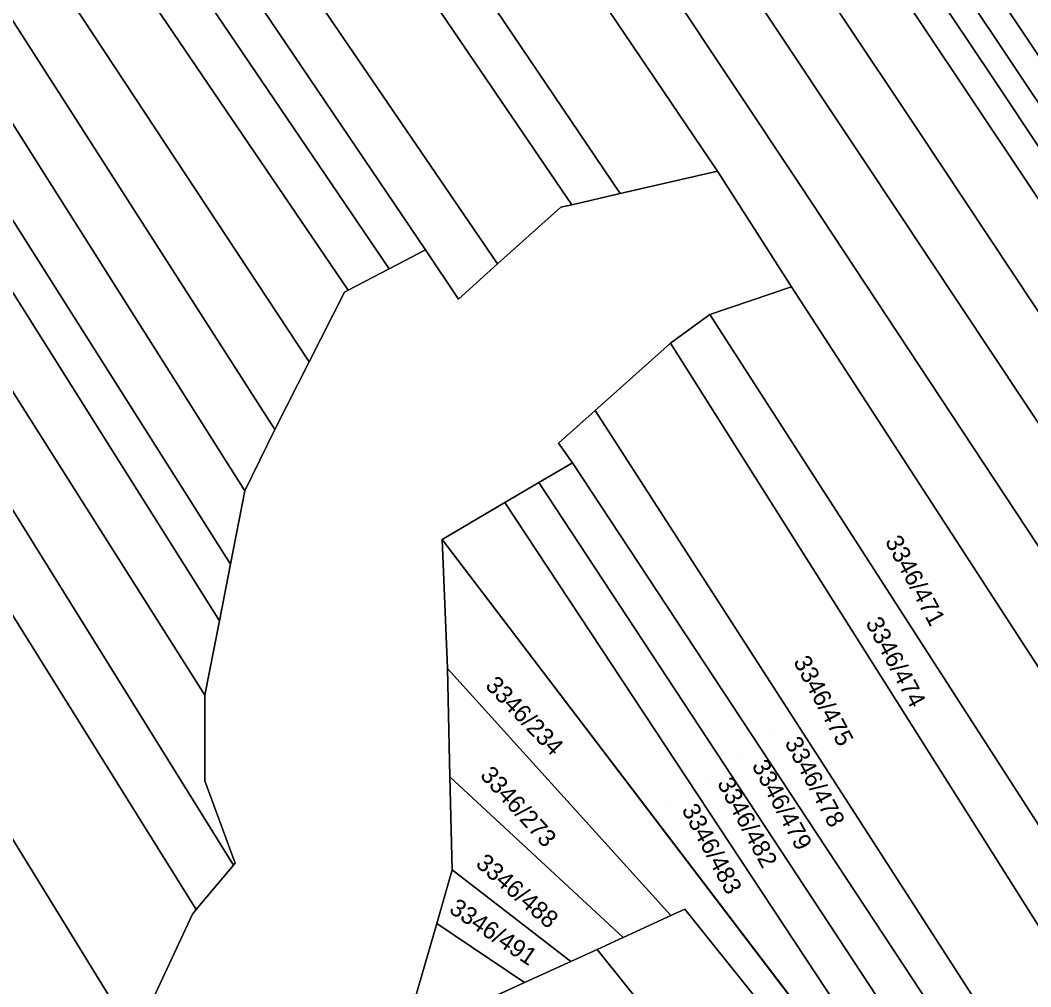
# Model space of a CAD drawing. Extents: x -262715 to -259381, y -1237238 to -1231182.
# Drawn here: x -261811.5 to -261696.4, y -1235008.9 to -1234898.8 of the extents above; entities that cross this region are included whole.
import ezdxf

# ---------------------------------------------------------------- set-up
doc = ezdxf.new("R2010")
doc.units = 0
for name, color, linetype in [('body_kn', 7, 'Continuous'), ('kladpar_druhypozemkov', 7, 'Continuous'), ('kladpar_hranice', 7, 'Continuous'), ('kladpar_parcelnecisla', 7, 'Continuous'), ('kladpar_plochy', 7, 'Continuous')]:
    doc.layers.add(name, color=color, linetype=linetype)

msp = doc.modelspace()

# ---------------------------------------------------------------- linework, layer by layer
at = {"layer": 'body_kn'}
for p, q in [((-261698.79, -1234903.42), (-261698.79, -1234903.42)), ((-261700.86, -1234905.29), (-261700.86, -1234905.29)), ((-261703.59, -1234907.21), (-261703.59, -1234907.21)), ((-261709.34, -1234911.29), (-261709.34, -1234911.29)), ((-261715.34, -1234914.99), (-261715.34, -1234914.99)), ((-261732.12, -1234916.04), (-261732.12, -1234916.04)), ((-261732.12, -1234916.04), (-261732.12, -1234916.04)), ((-261722.65, -1234917.76), (-261722.65, -1234917.76)), ((-261743.22, -1234918.59), (-261743.22, -1234918.59)), ((-261743.22, -1234918.59), (-261743.22, -1234918.59)), ((-261749.96, -1234920.14), (-261749.96, -1234920.14)), ((-261748.72, -1234919.86), (-261748.72, -1234919.86)), ((-261748.72, -1234919.86), (-261748.72, -1234919.86)), ((-261765.36, -1234924.98), (-261765.36, -1234924.98)), ((-261765.36, -1234924.98), (-261765.36, -1234924.98)), ((-261757.16, -1234926.59), (-261757.16, -1234926.59)), ((-261757.16, -1234926.59), (-261757.16, -1234926.59)), ((-261769.49, -1234927.15), (-261769.49, -1234927.15)), ((-261769.49, -1234927.15), (-261769.49, -1234927.15)), ((-261723.7, -1234929.2), (-261723.7, -1234929.2)), ((-261723.7, -1234929.2), (-261723.7, -1234929.2)), ((-261774.58, -1234929.82), (-261774.58, -1234929.82)), ((-261774.19, -1234929.61), (-261774.19, -1234929.61)), ((-261774.19, -1234929.61), (-261774.19, -1234929.61)), ((-261761.63, -1234930.6), (-261761.63, -1234930.6)), ((-261732.98, -1234932.38), (-261732.98, -1234932.38)), ((-261732.98, -1234932.38), (-261732.98, -1234932.38)), ((-261737.47, -1234935.63), (-261737.47, -1234935.63)), ((-261737.47, -1234935.63), (-261737.47, -1234935.63)), ((-261778.61, -1234937.76), (-261778.61, -1234937.76)), ((-261778.61, -1234937.76), (-261778.61, -1234937.76)), ((-261746.06, -1234943.3), (-261746.06, -1234943.3)), ((-261746.06, -1234943.3), (-261746.06, -1234943.3)), ((-261782.53, -1234945.47), (-261782.53, -1234945.47)), ((-261782.53, -1234945.47), (-261782.53, -1234945.47)), ((-261750.23, -1234947.03), (-261750.23, -1234947.03)), ((-261748.64, -1234949.27), (-261748.64, -1234949.27)), ((-261748.64, -1234949.27), (-261748.64, -1234949.27)), ((-261752.45, -1234951.51), (-261752.45, -1234951.51)), ((-261785.93, -1234952.44), (-261785.93, -1234952.44)), ((-261785.93, -1234952.44), (-261785.93, -1234952.44)), ((-261756.33, -1234953.79), (-261756.33, -1234953.79)), ((-261756.33, -1234953.79), (-261756.33, -1234953.79)), ((-261763.48, -1234957.99), (-261763.48, -1234957.99)), ((-261763.48, -1234957.99), (-261763.48, -1234957.99)), ((-261787.57, -1234960.82), (-261787.57, -1234960.82)), ((-261787.57, -1234960.82), (-261787.57, -1234960.82)), ((-261788.83, -1234967.27), (-261788.83, -1234967.27)), ((-261788.83, -1234967.27), (-261788.83, -1234967.27)), ((-261762.88, -1234972.68), (-261762.88, -1234972.68)), ((-261762.88, -1234972.68), (-261762.88, -1234972.68)), ((-261790.49, -1234975.72), (-261790.49, -1234975.72)), ((-261790.49, -1234975.72), (-261790.49, -1234975.72)), ((-261790.49, -1234985.49), (-261790.49, -1234985.49)), ((-261762.58, -1234985.04), (-261762.58, -1234985.04)), ((-261762.58, -1234985.04), (-261762.58, -1234985.04)), ((-261787.04, -1234994.87), (-261787.04, -1234994.87)), ((-261787.23, -1234995.1), (-261787.23, -1234995.1)), ((-261787.23, -1234995.1), (-261787.23, -1234995.1)), ((-261762.32, -1234995.64), (-261762.32, -1234995.64)), ((-261762.32, -1234995.64), (-261762.32, -1234995.64)), ((-261791.91, -1235000.68), (-261791.91, -1235000.68)), ((-261791.47, -1235000.16), (-261791.47, -1235000.16)), ((-261791.47, -1235000.16), (-261791.47, -1235000.16)), ((-261735.85, -1235000.1), (-261735.85, -1235000.1)), ((-261764.09, -1235001.72), (-261764.09, -1235001.72)), ((-261737.44, -1235000.83), (-261737.44, -1235000.83)), ((-261737.44, -1235000.83), (-261737.44, -1235000.83)), ((-261742.85, -1235003.32), (-261742.85, -1235003.32)), ((-261742.85, -1235003.32), (-261742.85, -1235003.32)), ((-261745.84, -1235004.69), (-261745.84, -1235004.69)), ((-261745.84, -1235004.69), (-261745.84, -1235004.69)), ((-261748.82, -1235006.05), (-261748.82, -1235006.05)), ((-261754.1, -1235008.47), (-261754.1, -1235008.47)), ((-261754.1, -1235008.47), (-261754.1, -1235008.47))]:
    msp.add_line(p, q, dxfattribs=at)
at = {"layer": 'kladpar_druhypozemkov'}
for p, q in [((-261708.38, -1234962.78), (-261708.38, -1234962.78)), ((-261710.76, -1234972.33), (-261710.76, -1234972.33)), ((-261719.11, -1234976.51), (-261719.11, -1234976.51)), ((-261752.1, -1234978.43), (-261752.1, -1234978.43)), ((-261725.96, -1234979.79), (-261725.96, -1234979.79)), ((-261729.84, -1234983.07), (-261729.84, -1234983.07)), ((-261733.11, -1234985.46), (-261733.11, -1234985.46)), ((-261737.88, -1234987.85), (-261737.88, -1234987.85)), ((-261752.92, -1234988.15), (-261752.92, -1234988.15)), ((-261754.45, -1234997.49), (-261754.45, -1234997.49)), ((-261756.05, -1235002.51), (-261756.05, -1235002.51))]:
    msp.add_line(p, q, dxfattribs=at)
at = {"layer": 'kladpar_hranice'}
for p, q in [((-261762.88, -1234972.68), (-261763.48, -1234957.99)), ((-261763.48, -1234957.99), (-261697.9, -1235044.12)), ((-261697.9, -1235044.12), (-261763.48, -1234957.99)), ((-261762.58, -1234985.04), (-261762.88, -1234972.68)), ((-261762.88, -1234972.68), (-261737.44, -1235000.83)), ((-261737.44, -1235000.83), (-261762.88, -1234972.68)), ((-261742.85, -1235003.32), (-261762.58, -1234985.04)), ((-261762.32, -1234995.64), (-261762.58, -1234985.04)), ((-261762.58, -1234985.04), (-261742.85, -1235003.32)), ((-261737.44, -1235000.83), (-261742.85, -1235003.32))]:
    msp.add_line(p, q, dxfattribs=at)
for points in [[(-261827.62, -1234706.18), (-261824.77, -1234704.11), (-261754.4, -1234809.04), (-261693.63, -1234899.84), (-261640.13, -1234980.64), (-261642.11, -1234983.11), (-261696.43, -1234901.57), (-261757.39, -1234810.56), (-261827.62, -1234706.18)], [(-261829.91, -1234707.84), (-261827.62, -1234706.18), (-261757.39, -1234810.56), (-261696.43, -1234901.57), (-261642.11, -1234983.11), (-261644.01, -1234985.48), (-261698.79, -1234903.42), (-261759.9, -1234811.93), (-261829.91, -1234707.84)], [(-261832.29, -1234709.56), (-261829.91, -1234707.84), (-261759.9, -1234811.93), (-261698.79, -1234903.42), (-261644.01, -1234985.48), (-261645.92, -1234987.86), (-261700.86, -1234905.29), (-261762.33, -1234813.5), (-261832.29, -1234709.56)], [(-261834.71, -1234711.32), (-261832.29, -1234709.56), (-261762.33, -1234813.5), (-261700.86, -1234905.29), (-261645.92, -1234987.86), (-261648.01, -1234990.46), (-261703.59, -1234907.21), (-261764.64, -1234815.81), (-261834.71, -1234711.32)], [(-261840.29, -1234715.36), (-261834.71, -1234711.32), (-261764.64, -1234815.81), (-261703.59, -1234907.21), (-261648.01, -1234990.46), (-261652.85, -1234996.5), (-261709.34, -1234911.29), (-261770.65, -1234819.4), (-261840.29, -1234715.36)], [(-261846.04, -1234719.53), (-261840.29, -1234715.36), (-261770.65, -1234819.4), (-261709.34, -1234911.29), (-261652.85, -1234996.5), (-261657.42, -1235002.2), (-261715.34, -1234914.99), (-261776.49, -1234823.1), (-261846.04, -1234719.53)], [(-261851.86, -1234723.75), (-261846.04, -1234719.53), (-261776.49, -1234823.1), (-261715.34, -1234914.99), (-261657.42, -1235002.2), (-261662.64, -1235008.72), (-261722.65, -1234917.76), (-261782.91, -1234827.12), (-261851.86, -1234723.75)], [(-261723.7, -1234929.2), (-261732.12, -1234916.04), (-261790.33, -1234829.87), (-261857.89, -1234728.12), (-261851.86, -1234723.75), (-261782.91, -1234827.12), (-261722.65, -1234917.76), (-261662.64, -1235008.72), (-261667.87, -1235015.25), (-261723.7, -1234929.2)], [(-261732.12, -1234916.04), (-261743.22, -1234918.59), (-261799.53, -1234835.15), (-261866.74, -1234734.53), (-261857.89, -1234728.12), (-261790.33, -1234829.87), (-261732.12, -1234916.04)], [(-261743.22, -1234918.59), (-261748.72, -1234919.86), (-261804.05, -1234838.49), (-261871.65, -1234738.09), (-261866.74, -1234734.53), (-261799.53, -1234835.15), (-261743.22, -1234918.59)], [(-261748.72, -1234919.86), (-261749.96, -1234920.14), (-261757.16, -1234926.59), (-261813.78, -1234843.55), (-261880.7, -1234743.54), (-261876.41, -1234741.54), (-261871.65, -1234738.09), (-261804.05, -1234838.49), (-261748.72, -1234919.86)], [(-261757.16, -1234926.59), (-261761.63, -1234930.6), (-261765.36, -1234924.98), (-261819.03, -1234845.63), (-261885.25, -1234745.66), (-261880.7, -1234743.54), (-261813.78, -1234843.55), (-261757.16, -1234926.59)], [(-261765.36, -1234924.98), (-261769.49, -1234927.15), (-261823.27, -1234847.89), (-261889.9, -1234747.83), (-261885.25, -1234745.66), (-261819.03, -1234845.63), (-261765.36, -1234924.98)], [(-261769.49, -1234927.15), (-261774.19, -1234929.61), (-261828, -1234850.38), (-261894.73, -1234750.08), (-261889.9, -1234747.83), (-261823.27, -1234847.89), (-261769.49, -1234927.15)], [(-261774.19, -1234929.61), (-261774.58, -1234929.82), (-261778.61, -1234937.76), (-261834.74, -1234852.62), (-261899.97, -1234752.52), (-261894.73, -1234750.08), (-261828, -1234850.38), (-261774.19, -1234929.61)], [(-261778.61, -1234937.76), (-261782.53, -1234945.47), (-261904.75, -1234754.75), (-261899.97, -1234752.52), (-261834.74, -1234852.62), (-261778.61, -1234937.76)], [(-261782.53, -1234945.47), (-261785.93, -1234952.44), (-261909.53, -1234756.98), (-261904.75, -1234754.75), (-261782.53, -1234945.47)], [(-261785.93, -1234952.44), (-261787.57, -1234960.82), (-261848.21, -1234864.97), (-261914.31, -1234759.2), (-261909.53, -1234756.98), (-261785.93, -1234952.44)], [(-261787.57, -1234960.82), (-261788.83, -1234967.27), (-261850.06, -1234869.99), (-261918.03, -1234760.94), (-261914.31, -1234759.2), (-261848.21, -1234864.97), (-261787.57, -1234960.82)], [(-261788.83, -1234967.27), (-261790.49, -1234975.72), (-261853.56, -1234876), (-261923.62, -1234763.55), (-261918.03, -1234760.94), (-261850.06, -1234869.99), (-261788.83, -1234967.27)], [(-261790.49, -1234975.72), (-261790.49, -1234985.49), (-261787.04, -1234994.87), (-261787.23, -1234995.1), (-261929.41, -1234766.24), (-261923.62, -1234763.55), (-261853.56, -1234876), (-261790.49, -1234975.72)], [(-261787.23, -1234995.1), (-261791.47, -1235000.16), (-261860.89, -1234888.81), (-261935.2, -1234768.94), (-261929.41, -1234766.24), (-261787.23, -1234995.1)], [(-261791.47, -1235000.16), (-261791.91, -1235000.68), (-261798.48, -1235014.75), (-261869.19, -1234899.8), (-261946.45, -1234774.18), (-261935.2, -1234768.94), (-261860.89, -1234888.81), (-261791.47, -1235000.16)], [(-261798.48, -1235014.75), (-261804.04, -1235026.65), (-261875.38, -1234909.66), (-261955.53, -1234778.41), (-261946.45, -1234774.18), (-261869.19, -1234899.8), (-261798.48, -1235014.75)], [(-261798.48, -1235014.75), (-261791.91, -1235000.68), (-261791.47, -1235000.16), (-261787.23, -1234995.1), (-261787.04, -1234994.87), (-261790.49, -1234985.49), (-261790.49, -1234975.72), (-261788.83, -1234967.27), (-261787.57, -1234960.82), (-261785.93, -1234952.44), (-261782.53, -1234945.47), (-261778.61, -1234937.76), (-261774.58, -1234929.82), (-261774.19, -1234929.61), (-261769.49, -1234927.15), (-261765.36, -1234924.98), (-261761.63, -1234930.6), (-261757.16, -1234926.59), (-261749.96, -1234920.14), (-261748.72, -1234919.86), (-261743.22, -1234918.59), (-261732.12, -1234916.04), (-261723.7, -1234929.2), (-261732.98, -1234932.38), (-261737.47, -1234935.63), (-261746.06, -1234943.3), (-261750.23, -1234947.03), (-261748.64, -1234949.27), (-261752.45, -1234951.51), (-261756.33, -1234953.79), (-261763.48, -1234957.99), (-261762.88, -1234972.68), (-261762.58, -1234985.04), (-261762.32, -1234995.64), (-261764.09, -1235001.72), (-261769.14, -1235019.12)], [(-261732.98, -1234932.38), (-261723.7, -1234929.2), (-261667.87, -1235015.25), (-261668.11, -1235015.55), (-261671.38, -1235028.06), (-261732.98, -1234932.38)], [(-261737.47, -1234935.63), (-261732.98, -1234932.38), (-261671.38, -1235028.06), (-261671.61, -1235028.93), (-261675.47, -1235033.88), (-261737.47, -1234935.63)], [(-261746.06, -1234943.3), (-261737.47, -1234935.63), (-261675.47, -1235033.88), (-261679.27, -1235038.77), (-261682.86, -1235041.38), (-261746.06, -1234943.3)], [(-261748.64, -1234949.27), (-261750.23, -1234947.03), (-261746.06, -1234943.3), (-261682.86, -1235041.38), (-261686.3, -1235043.87), (-261748.64, -1234949.27)], [(-261689.9, -1235046.5), (-261690.08, -1235046.44), (-261752.45, -1234951.51), (-261748.64, -1234949.27), (-261686.3, -1235043.87), (-261689.9, -1235046.5)], [(-261756.33, -1234953.79), (-261752.45, -1234951.51), (-261690.08, -1235046.44), (-261696.47, -1235044.55), (-261756.33, -1234953.79)], [(-261763.48, -1234957.99), (-261756.33, -1234953.79), (-261696.47, -1235044.55), (-261697.9, -1235044.12)], [(-261754.1, -1235008.47), (-261764.09, -1235001.72), (-261762.32, -1234995.64), (-261748.82, -1235006.05), (-261754.1, -1235008.47)], [(-261742.85, -1235003.32), (-261745.84, -1235004.69), (-261748.82, -1235006.05), (-261762.32, -1234995.64)], [(-261698.68, -1235069.1), (-261701.99, -1235062.63), (-261722.33, -1235034.02), (-261745.84, -1235004.69), (-261742.85, -1235003.32), (-261737.44, -1235000.83), (-261735.85, -1235000.1), (-261727.62, -1235010.39), (-261718, -1235022.35), (-261714.17, -1235027.1), (-261707.94, -1235035.67), (-261701.27, -1235044.85), (-261689.52, -1235067.21)], [(-261718, -1235022.35), (-261727.62, -1235010.39), (-261735.85, -1235000.1), (-261737.44, -1235000.83)], [(-261769.14, -1235019.12), (-261764.09, -1235001.72), (-261754.1, -1235008.47), (-261762.21, -1235012.19), (-261752.7, -1235023.79), (-261748.85, -1235028.48), (-261751.13, -1235030.71)], [(-261745.84, -1235004.69), (-261722.33, -1235034.02), (-261726.56, -1235031.49), (-261731.3, -1235030.74), (-261735.94, -1235031.91), (-261740.56, -1235034.02), (-261764.91, -1235054.64), (-261781.38, -1235071.26), (-261791.25, -1235084.98), (-261799.12, -1235103.14), (-261809.56, -1235170.45), (-261809.38, -1235189.3), (-261809.1, -1235208.26), (-261809.04, -1235212.19), (-261808.87, -1235235.34), (-261808.87, -1235249.2), (-261808.87, -1235251.66), (-261808.86, -1235259.56), (-261808.86, -1235268.55), (-261808.83, -1235319.09), (-261808.79, -1235325.24), (-261808.63, -1235346.39), (-261808.2, -1235359.05), (-261811.38, -1235385.76)], [(-261786.56, -1235065.84), (-261783.57, -1235062.83), (-261770.14, -1235049.32), (-261762.66, -1235042), (-261756.67, -1235036.14), (-261751.13, -1235030.71), (-261748.85, -1235028.48), (-261752.7, -1235023.79), (-261762.21, -1235012.19), (-261754.1, -1235008.47), (-261748.82, -1235006.05), (-261745.84, -1235004.69)]]:
    msp.add_lwpolyline(points, dxfattribs=at)
at = {"layer": 'kladpar_plochy'}
for p, q in [((-261748.82, -1235006.05), (-261745.84, -1235004.69)), ((-261745.84, -1235004.69), (-261722.33, -1235034.02)), ((-261754.1, -1235008.47), (-261748.82, -1235006.05)), ((-261762.21, -1235012.19), (-261754.1, -1235008.47))]:
    msp.add_line(p, q, dxfattribs=at)
for points in [[(-261827.62, -1234706.18), (-261824.77, -1234704.11), (-261754.4, -1234809.04), (-261693.63, -1234899.84), (-261640.13, -1234980.64), (-261642.11, -1234983.11), (-261696.43, -1234901.57), (-261757.39, -1234810.56)], [(-261829.91, -1234707.84), (-261827.62, -1234706.18), (-261757.39, -1234810.56), (-261696.43, -1234901.57), (-261642.11, -1234983.11), (-261644.01, -1234985.48), (-261698.79, -1234903.42), (-261759.9, -1234811.93)], [(-261832.29, -1234709.56), (-261829.91, -1234707.84), (-261759.9, -1234811.93), (-261698.79, -1234903.42), (-261644.01, -1234985.48), (-261645.92, -1234987.86), (-261700.86, -1234905.29), (-261762.33, -1234813.5)], [(-261834.71, -1234711.32), (-261832.29, -1234709.56), (-261762.33, -1234813.5), (-261700.86, -1234905.29), (-261645.92, -1234987.86), (-261648.01, -1234990.46), (-261703.59, -1234907.21), (-261764.64, -1234815.81)], [(-261840.29, -1234715.36), (-261834.71, -1234711.32), (-261764.64, -1234815.81), (-261703.59, -1234907.21), (-261648.01, -1234990.46), (-261652.85, -1234996.5), (-261709.34, -1234911.29), (-261770.65, -1234819.4)], [(-261846.04, -1234719.53), (-261840.29, -1234715.36), (-261770.65, -1234819.4), (-261709.34, -1234911.29), (-261652.85, -1234996.5), (-261657.42, -1235002.2), (-261715.34, -1234914.99), (-261776.49, -1234823.1)], [(-261851.86, -1234723.75), (-261846.04, -1234719.53), (-261776.49, -1234823.1), (-261715.34, -1234914.99), (-261657.42, -1235002.2), (-261662.64, -1235008.72), (-261722.65, -1234917.76), (-261782.91, -1234827.12)], [(-261723.7, -1234929.2), (-261732.12, -1234916.04), (-261790.33, -1234829.87), (-261857.89, -1234728.12), (-261851.86, -1234723.75), (-261782.91, -1234827.12), (-261722.65, -1234917.76), (-261662.64, -1235008.72), (-261667.87, -1235015.25)], [(-261732.12, -1234916.04), (-261743.22, -1234918.59), (-261799.53, -1234835.15), (-261866.74, -1234734.53), (-261857.89, -1234728.12), (-261790.33, -1234829.87)], [(-261743.22, -1234918.59), (-261748.72, -1234919.86), (-261804.05, -1234838.49), (-261871.65, -1234738.09), (-261866.74, -1234734.53), (-261799.53, -1234835.15)], [(-261748.72, -1234919.86), (-261749.96, -1234920.14), (-261757.16, -1234926.59), (-261813.78, -1234843.55), (-261880.7, -1234743.54), (-261876.41, -1234741.54), (-261871.65, -1234738.09), (-261804.05, -1234838.49)], [(-261757.16, -1234926.59), (-261761.63, -1234930.6), (-261765.36, -1234924.98), (-261819.03, -1234845.63), (-261885.25, -1234745.66), (-261880.7, -1234743.54), (-261813.78, -1234843.55)], [(-261765.36, -1234924.98), (-261769.49, -1234927.15), (-261823.27, -1234847.89), (-261889.9, -1234747.83), (-261885.25, -1234745.66), (-261819.03, -1234845.63)], [(-261769.49, -1234927.15), (-261774.19, -1234929.61), (-261828, -1234850.38), (-261894.73, -1234750.08), (-261889.9, -1234747.83), (-261823.27, -1234847.89)], [(-261774.19, -1234929.61), (-261774.58, -1234929.82), (-261778.61, -1234937.76), (-261834.74, -1234852.62), (-261899.97, -1234752.52), (-261894.73, -1234750.08), (-261828, -1234850.38)], [(-261778.61, -1234937.76), (-261782.53, -1234945.47), (-261904.75, -1234754.75), (-261899.97, -1234752.52), (-261834.74, -1234852.62)], [(-261782.53, -1234945.47), (-261785.93, -1234952.44), (-261909.53, -1234756.98), (-261904.75, -1234754.75)], [(-261785.93, -1234952.44), (-261787.57, -1234960.82), (-261848.21, -1234864.97), (-261914.31, -1234759.2), (-261909.53, -1234756.98)], [(-261787.57, -1234960.82), (-261788.83, -1234967.27), (-261850.06, -1234869.99), (-261918.03, -1234760.94), (-261914.31, -1234759.2), (-261848.21, -1234864.97)], [(-261788.83, -1234967.27), (-261790.49, -1234975.72), (-261853.56, -1234876), (-261923.62, -1234763.55), (-261918.03, -1234760.94), (-261850.06, -1234869.99)], [(-261790.49, -1234975.72), (-261790.49, -1234985.49), (-261787.04, -1234994.87), (-261787.23, -1234995.1), (-261929.41, -1234766.24), (-261923.62, -1234763.55), (-261853.56, -1234876)], [(-261787.23, -1234995.1), (-261791.47, -1235000.16), (-261860.89, -1234888.81), (-261935.2, -1234768.94), (-261929.41, -1234766.24)], [(-261791.47, -1235000.16), (-261791.91, -1235000.68), (-261798.48, -1235014.75), (-261869.19, -1234899.8), (-261946.45, -1234774.18), (-261935.2, -1234768.94), (-261860.89, -1234888.81)], [(-261798.48, -1235014.75), (-261804.04, -1235026.65), (-261875.38, -1234909.66), (-261955.53, -1234778.41), (-261946.45, -1234774.18), (-261869.19, -1234899.8)], [(-261732.98, -1234932.38), (-261723.7, -1234929.2), (-261667.87, -1235015.25), (-261668.11, -1235015.55), (-261671.38, -1235028.06)], [(-261737.47, -1234935.63), (-261732.98, -1234932.38), (-261671.38, -1235028.06), (-261671.61, -1235028.93), (-261675.47, -1235033.88)], [(-261746.06, -1234943.3), (-261737.47, -1234935.63), (-261675.47, -1235033.88), (-261679.27, -1235038.77), (-261682.86, -1235041.38)], [(-261748.64, -1234949.27), (-261750.23, -1234947.03), (-261746.06, -1234943.3), (-261682.86, -1235041.38), (-261686.3, -1235043.87)], [(-261689.9, -1235046.5), (-261690.08, -1235046.44), (-261752.45, -1234951.51), (-261748.64, -1234949.27), (-261686.3, -1235043.87)], [(-261756.33, -1234953.79), (-261752.45, -1234951.51), (-261690.08, -1235046.44), (-261696.47, -1235044.55)], [(-261697.9, -1235044.12), (-261763.48, -1234957.99), (-261756.33, -1234953.79), (-261696.47, -1235044.55)], [(-261737.44, -1235000.83), (-261762.88, -1234972.68), (-261763.48, -1234957.99), (-261697.9, -1235044.12), (-261698.47, -1235043.95), (-261718, -1235022.35), (-261727.62, -1235010.39), (-261735.85, -1235000.1)], [(-261742.85, -1235003.32), (-261762.58, -1234985.04), (-261762.88, -1234972.68), (-261737.44, -1235000.83)], [(-261762.32, -1234995.64), (-261762.58, -1234985.04), (-261742.85, -1235003.32), (-261745.84, -1235004.69), (-261748.82, -1235006.05)], [(-261754.1, -1235008.47), (-261764.09, -1235001.72), (-261762.32, -1234995.64), (-261748.82, -1235006.05)], [(-261769.14, -1235019.12), (-261764.09, -1235001.72), (-261754.1, -1235008.47), (-261762.21, -1235012.19), (-261752.7, -1235023.79), (-261748.85, -1235028.48), (-261751.13, -1235030.71)]]:
    msp.add_lwpolyline(points, close=True, dxfattribs=at)
for points in [[(-261798.48, -1235014.75), (-261791.91, -1235000.68), (-261791.47, -1235000.16), (-261787.23, -1234995.1), (-261787.04, -1234994.87), (-261790.49, -1234985.49), (-261790.49, -1234975.72), (-261788.83, -1234967.27), (-261787.57, -1234960.82), (-261785.93, -1234952.44), (-261782.53, -1234945.47), (-261778.61, -1234937.76), (-261774.58, -1234929.82), (-261774.19, -1234929.61), (-261769.49, -1234927.15), (-261765.36, -1234924.98), (-261761.63, -1234930.6), (-261757.16, -1234926.59), (-261749.96, -1234920.14), (-261748.72, -1234919.86), (-261743.22, -1234918.59), (-261732.12, -1234916.04), (-261723.7, -1234929.2), (-261732.98, -1234932.38), (-261737.47, -1234935.63), (-261746.06, -1234943.3), (-261750.23, -1234947.03), (-261748.64, -1234949.27), (-261752.45, -1234951.51), (-261756.33, -1234953.79), (-261763.48, -1234957.99), (-261762.88, -1234972.68), (-261762.58, -1234985.04), (-261762.32, -1234995.64), (-261764.09, -1235001.72), (-261769.14, -1235019.12)], [(-261698.68, -1235069.1), (-261701.99, -1235062.63), (-261722.33, -1235034.02), (-261745.84, -1235004.69), (-261742.85, -1235003.32), (-261737.44, -1235000.83), (-261735.85, -1235000.1), (-261727.62, -1235010.39), (-261718, -1235022.35), (-261714.17, -1235027.1), (-261707.94, -1235035.67), (-261701.27, -1235044.85), (-261689.52, -1235067.21)]]:
    msp.add_lwpolyline(points, dxfattribs=at)

# ---------------------------------------------------------------- texts
at = {"layer": 'kladpar_parcelnecisla'}
for s, rotation, p in [('3346/471', 298, (-261713.09, -1234958.19)), ('3346/474', 298, (-261715.31, -1234967.48)), ('3346/475', 298, (-261723.53, -1234971.89)), ('3346/234', 314, (-261758.67, -1234974.74)), ('3346/478', 298, (-261724.52, -1234981.13)), ('3346/479', 298, (-261728.26, -1234983.74)), ('3346/273', 312, (-261759.25, -1234984.93)), ('3346/482', 298, (-261732.21, -1234985.75)), ('3346/483', 298, (-261736.25, -1234988.76)), ('3346/488', 319, (-261759.77, -1234995.11)), ('3346/491', 326, (-261762.81, -1235000.4))]:
    msp.add_text(s, height=2, rotation=rotation, dxfattribs=at).set_placement(p)

doc.saveas('drawing.dxf')
